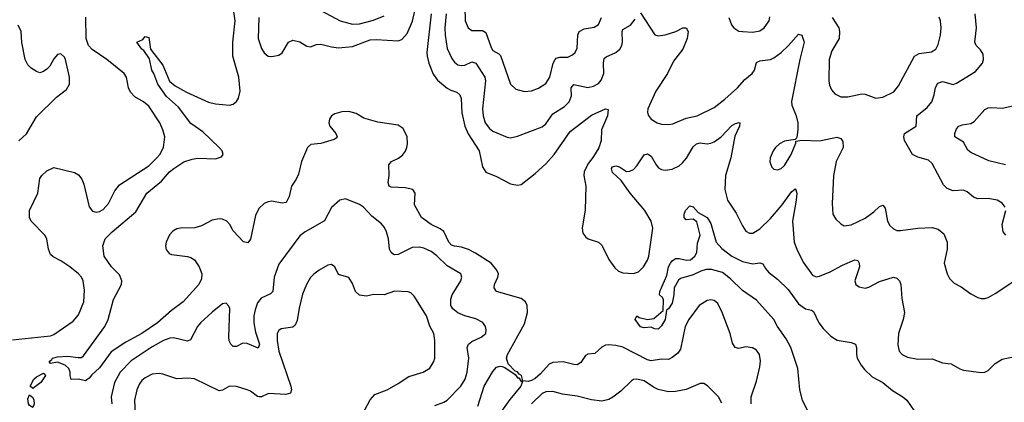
# Model space of a CAD drawing. Header units: inches. Extents: x 1682530 to 1839546, y 640742 to 791647.
# Tile 614 of 656: x 1782375 to 1787982, y 673318 to 675497. Entities that reach past the tile are written whole.
import ezdxf

# ---------------------------------------------------------------- set-up
doc = ezdxf.new("R2010")
doc.units = ezdxf.units.IN
doc.header["$MEASUREMENT"] = 0
doc.layers.add('B7687', color=7, linetype='Continuous')

msp = doc.modelspace()

# ---------------------------------------------------------------- linework, layer by layer
at = {"layer": 'B7687', "color": 5}
for points, elevation in [([(1784983.8, 673296.2), (1785019.1, 673410), (1785070, 673494.5), (1785090, 673517.7), (1785110, 673524), (1785121.5, 673521.5), (1785136.7, 673516.7), (1785195.6, 673475.6), (1785210, 673458), (1785216.9, 673456.9), (1785230, 673437.3), (1785239.5, 673440.5), (1785232.3, 673470), (1785218.2, 673478.2), (1785210, 673491.3), (1785196.2, 673496.2), (1785156.5, 673536.5), (1785147.3, 673570), (1785151.7, 673590), (1785250, 673764.4), (1785266, 673830), (1785264.7, 673870), (1785254.3, 673890), (1785229.6, 673910), (1785089.6, 673950), (1785076.8, 673970), (1785079.3, 673990), (1785097.6, 674030), (1785100.8, 674050), (1785092.5, 674070), (1785058.9, 674110), (1784970, 674168.2), (1784930, 674187.9), (1784890, 674202.4), (1784850, 674207), (1784833.8, 674213.8), (1784818.7, 674230), (1784790, 674291.6), (1784770, 674305.7), (1784718.2, 674330), (1784662, 674370), (1784623.3, 674443.3), (1784626, 674510), (1784613, 674530), (1784570, 674540.2), (1784490, 674543.7), (1784478.9, 674550), (1784472.9, 674570), (1784478, 674610), (1784476.9, 674670), (1784491.8, 674690), (1784532.1, 674707.9), (1784555.1, 674724.9), (1784571.4, 674748.6), (1784579.3, 674770), (1784583.1, 674790), (1784580.8, 674830), (1784558.2, 674878.2), (1784530, 674896.4), (1784414.2, 674914.2), (1784335.5, 674935.5), (1784290, 674963), (1784250, 674975.1), (1784210, 674971.6), (1784170, 674962), (1784150, 674949.3), (1784138.4, 674930), (1784134.4, 674910), (1784141.3, 674890), (1784174.8, 674850), (1784182.8, 674830), (1784177.1, 674822.9), (1784165.5, 674814.5), (1784090, 674793), (1784033.7, 674786.3), (1784013, 674770), (1783980.4, 674690), (1783963.2, 674616.8), (1783950, 674589.4), (1783922.4, 674550), (1783910.2, 674489.8), (1783896.7, 674463.3), (1783890, 674457), (1783870, 674451.6), (1783810, 674463.1), (1783790, 674460.3), (1783767, 674450), (1783737.6, 674422.4), (1783717.4, 674382.6), (1783690, 674246.6), (1783673.3, 674226.7), (1783650, 674232), (1783590, 674295.1), (1783571.2, 674330), (1783554.7, 674350), (1783530, 674360.9), (1783510, 674362.8), (1783470, 674356.4), (1783410, 674323.9), (1783371.5, 674311.5), (1783289.8, 674309.8), (1783270, 674306.5), (1783246.5, 674293.5), (1783228.6, 674271.4), (1783209.2, 674230.8), (1783205.6, 674210), (1783208.2, 674188.2), (1783226.2, 674166.2), (1783240, 674160), (1783330, 674148.2), (1783350, 674143), (1783370.5, 674130), (1783397.1, 674090), (1783412, 674050), (1783410, 674022), (1783394.4, 673990), (1783304.9, 673890), (1783239.4, 673840.6), (1783159.5, 673770), (1783070.3, 673710), (1782979.9, 673660.1), (1782895.2, 673604.8), (1782830, 673514), (1782784.8, 673475.2), (1782770, 673455.1), (1782750, 673440.9), (1782710.6, 673449.4), (1782668.7, 673448.7), (1782662, 673470), (1782662, 673490), (1782654, 673510), (1782634, 673530), (1782590, 673547), (1782550, 673539), (1782543.7, 673550), (1782558.7, 673561.3), (1782562, 673570), (1782590, 673576.5), (1782650, 673580.2), (1782707.3, 673572.7), (1782726, 673574), (1782737.5, 673582.5), (1782859.7, 673750), (1782878.3, 673790), (1782910, 673902.8), (1782955.4, 673990), (1782956.9, 674010), (1782943.8, 674043.8), (1782898, 674090), (1782856.9, 674150), (1782849.2, 674210), (1782862, 674250), (1782901.3, 674290), (1783036.4, 674403.6), (1783098.2, 674510), (1783182.4, 674577.6), (1783228.3, 674630), (1783252, 674650), (1783310, 674687.2), (1783356.2, 674703.8), (1783390, 674708.5), (1783490, 674704), (1783524.2, 674715.8), (1783534.5, 674730), (1783527.6, 674750), (1783511.5, 674770), (1783418.1, 674858.1), (1783350, 674906.6), (1783278.5, 674998.5), (1783210, 675059.1), (1783161.1, 675130), (1783139.6, 675190), (1783128, 675210), (1783114.2, 675274.2), (1783082.4, 675322.4), (1783069.6, 675330), (1783042, 675370), (1783076, 675384), (1783090, 675402), (1783110, 675396), (1783120.7, 675330), (1783190, 675238.4), (1783227.9, 675147.9), (1783260.6, 675120.6), (1783325.2, 675085.2), (1783450, 675028.3), (1783490, 675018.8), (1783570, 675010.3), (1783590, 675015.8), (1783610, 675030.6), (1783620.5, 675050), (1783629.7, 675090.3), (1783622, 675170), (1783588.9, 675290), (1783588.2, 675370), (1783602.3, 675490), (1783590, 675571)], 540), ([(1783737.6, 675510), (1783732.9, 675390), (1783752.6, 675332.6), (1783767.9, 675307.9), (1783790, 675290.4), (1783810, 675288.5), (1783850, 675295.8), (1783870, 675308.4), (1783905.1, 675370), (1783930, 675380.9), (1783970, 675371.4), (1784010, 675347), (1784030, 675342), (1784064.2, 675355.8), (1784090, 675358.4), (1784150, 675342), (1784190, 675337), (1784270, 675345.5), (1784370, 675383.3), (1784405, 675385), (1784530, 675376.8), (1784550, 675384.5), (1784580.5, 675419.5), (1784612, 675488), (1784635.2, 675590)], 540), ([(1784090, 675550.3), (1784199.3, 675490), (1784270, 675471), (1784310, 675474.6), (1784390, 675494), (1784450, 675519.7)], 560), ([(1784908.9, 675568.9), (1784910.9, 675490), (1784929.2, 675450), (1784950, 675435.4), (1785010, 675435.7), (1785030, 675425), (1785058.9, 675338.9), (1785070, 675321.8), (1785103.4, 675303.4), (1785113.1, 675293.1), (1785170, 675130.5), (1785200.7, 675100.7), (1785250, 675087.6), (1785290, 675091.4), (1785330, 675106.9), (1785370, 675134.3), (1785393.8, 675170), (1785412.6, 675250), (1785423.2, 675270), (1785430, 675277.5), (1785450, 675283.2), (1785495.4, 675284.6), (1785522.6, 675297.4), (1785537.6, 675310), (1785550, 675336), (1785553.9, 675410), (1785561.1, 675430), (1785590, 675444.5), (1785645.8, 675454.2), (1785670, 675470.2), (1785688.1, 675510)], 580), ([(1782334.3, 673674.3), (1782550, 673697.6), (1782570, 673704.9), (1782679.8, 673780.2), (1782710, 673816.3), (1782740.4, 673890), (1782743.7, 673956.3), (1782736.4, 674010), (1782726.9, 674030), (1782710, 674049.7), (1782661.3, 674090), (1782610, 674123.9), (1782566.2, 674146.2), (1782550, 674160.7), (1782538.5, 674190), (1782529.8, 674250), (1782518.4, 674270), (1782440.3, 674350), (1782431.6, 674371.6), (1782430.8, 674410), (1782478.3, 674510), (1782490, 674593.4), (1782500.5, 674610), (1782530, 674635.8), (1782570, 674654.9), (1782686.1, 674626.1), (1782710, 674614.4), (1782729.2, 674589.2), (1782740.7, 674560.7), (1782770, 674430.7), (1782790, 674407.2), (1782810, 674401.7), (1782830, 674405.3), (1782850, 674416.9), (1782880.8, 674450), (1782916.9, 674523.1), (1782942.4, 674557.6), (1783110, 674665), (1783155.5, 674710), (1783172.7, 674730), (1783193.6, 674770), (1783201.5, 674830), (1783190.9, 674870), (1783172, 674910), (1783110, 675003.9), (1783079.7, 675030), (1783030, 675058.3), (1783005.2, 675085.2), (1782995, 675110), (1782982.9, 675170), (1782970.7, 675190), (1782870.8, 675270), (1782787.1, 675327.1), (1782766.5, 675350), (1782754.1, 675390), (1782751.4, 675511.4)], 560), ([(1784718.3, 675530), (1784694, 675310), (1784694.5, 675290), (1784705.2, 675250), (1784730, 675186.3), (1784753.5, 675153.5), (1784810, 675107.1), (1784830, 675095), (1784863.6, 675083.6), (1784880.9, 675070), (1784888.5, 675048.5), (1784892.5, 674967.5), (1784909.2, 674890), (1784928.1, 674848.1), (1784990.8, 674750), (1785010, 674658.8), (1785030, 674628.4), (1785090, 674603.6), (1785170, 674562.3), (1785210, 674554), (1785230, 674559.3), (1785310, 674621.7), (1785370, 674676.1), (1785417.8, 674730), (1785510, 674860.7), (1785630, 674954.3), (1785710, 674990.3), (1785726.4, 674986.4), (1785722.3, 674950), (1785687, 674870), (1785686, 674810), (1785672.4, 674767.6), (1785642.6, 674717.4), (1785610, 674675.1), (1785589.2, 674630), (1785587.9, 674610), (1785598.3, 674550), (1785594.5, 674414.5), (1785577.2, 674310), (1785582, 674282), (1785599.6, 674259.6), (1785612.7, 674250), (1785670, 674230.2), (1785690, 674213.8), (1785730, 674131.4), (1785763.3, 674083.3), (1785784.3, 674064.3), (1785810, 674055.9), (1785870, 674052.2), (1785898, 674062), (1785926.6, 674090), (1785950, 674127), (1785957, 674150), (1785979.8, 674310), (1785970.7, 674350), (1785934.6, 674410), (1785850.7, 674510), (1785800.7, 674580.7), (1785750, 674626.6), (1785745.1, 674650), (1785750, 674658.8), (1785770, 674665.5), (1785790, 674659.3), (1785830, 674633), (1785850, 674634), (1785870, 674643.7), (1785890, 674664.9), (1785930, 674728.4), (1785950, 674733.4), (1785970, 674720.4), (1785998.3, 674670), (1786013, 674653), (1786030, 674643.6), (1786050, 674640.3), (1786090, 674646.5), (1786130, 674665.3), (1786150, 674681.7), (1786171.7, 674708.3), (1786210, 674773.8), (1786228.4, 674790), (1786250, 674795.2), (1786290, 674791), (1786310, 674793.4), (1786330, 674802), (1786370, 674830.9), (1786430, 674894), (1786450, 674906.7), (1786471.7, 674911.7), (1786474.8, 674910), (1786473.7, 674890), (1786446.5, 674833.5), (1786424.7, 674710), (1786394.2, 674610), (1786390.2, 674530), (1786405.2, 674470), (1786455.4, 674395.4), (1786490, 674322.4), (1786510, 674293.7), (1786530, 674282.3), (1786550, 674282.4), (1786590, 674305.6), (1786650, 674365.4), (1786716.4, 674443.6), (1786770, 674517), (1786790, 674534.9), (1786793.3, 674533.3), (1786799.6, 674510), (1786796.6, 674470), (1786774.8, 674350), (1786785.8, 674230), (1786800.3, 674190), (1786836.4, 674116.4), (1786890, 674043.1), (1786910, 674033.4), (1786930, 674036.1), (1786990, 674061.6), (1787059.9, 674099.9), (1787130, 674128.8), (1787146.6, 674126.6), (1787156, 674110), (1787156.1, 674090), (1787130.4, 674010), (1787136.3, 673990), (1787155.3, 673975.3), (1787190, 673968.5), (1787210, 673973.7), (1787270, 674006.7), (1787350, 674030.3), (1787370, 674026), (1787384.4, 674010), (1787391.7, 673990), (1787398.9, 673910), (1787413.1, 673830), (1787405.7, 673790), (1787379.6, 673710), (1787374.4, 673645.6), (1787382.8, 673610), (1787399.5, 673590), (1787430, 673575.6), (1787490, 673563.2), (1787570, 673564.9), (1787630, 673542.4), (1787678, 673538), (1787727.9, 673507.9), (1787750, 673500.3), (1787850, 673488.8), (1787870, 673490.4), (1787890, 673499.3), (1787930, 673538.4), (1787970, 673563), (1788040.9, 673579.1)], 540), ([(1784802.5, 675530), (1784795.5, 675450), (1784797.4, 675410), (1784810, 675333.4), (1784835.7, 675275.7), (1784850, 675255.8), (1784870, 675240.2), (1784890, 675235.5), (1784910, 675238.3), (1784950, 675257.5), (1784972.8, 675250), (1785022.7, 675170), (1785027.7, 675150), (1785010.9, 674990), (1785013.5, 674950), (1785026.2, 674910), (1785050, 674878), (1785070, 674862.8), (1785150, 674829), (1785170, 674825.3), (1785210, 674834), (1785350, 674887.6), (1785370, 674904.9), (1785410, 674961.6), (1785477.3, 675002.7), (1785504.4, 675030), (1785517.2, 675062.8), (1785515, 675110), (1785530, 675128.1), (1785610, 675110.7), (1785642, 675118), (1785670, 675134.5), (1785686.9, 675153.1), (1785701.9, 675190), (1785699.1, 675250), (1785703.7, 675276.3), (1785714.1, 675285.9), (1785769.6, 675310), (1785791.9, 675330), (1785804.1, 675350), (1785808.2, 675370), (1785806.2, 675430), (1785810, 675440.5), (1785853.4, 675466.6), (1785880.5, 675499.5)], 560), ([(1785910, 675536.3), (1785991.6, 675411.6), (1786010, 675406.3), (1786050, 675411.6), (1786110.9, 675429.1), (1786150.4, 675450.4), (1786170, 675450.4), (1786182, 675430), (1786175.9, 675390), (1786150.8, 675329.2), (1786098.7, 675261.3), (1786062.9, 675190), (1785996.6, 675090), (1785952.4, 674990), (1785949.1, 674970), (1785952.8, 674952.8), (1785970, 674930.4), (1786004.9, 674910), (1786030, 674901.8), (1786070, 674899.7), (1786095, 674905), (1786170, 674936.5), (1786232.7, 674950), (1786330, 674997.8), (1786390, 675044), (1786461.7, 675110), (1786503.7, 675156.3), (1786545.4, 675190), (1786558.2, 675210), (1786570, 675252.9), (1786590, 675262.9), (1786649.3, 675270.7), (1786670, 675281), (1786710, 675310.2), (1786751.3, 675348.7), (1786810, 675414), (1786828.7, 675408.7), (1786842, 675370), (1786816.6, 675270), (1786769, 675031), (1786771.5, 675010), (1786797.2, 674950), (1786806, 674910), (1786806.6, 674873.4), (1786801.1, 674838.9), (1786797.3, 674822.7), (1786790, 674815.3), (1786730, 674804.5), (1786700.7, 674790), (1786679.3, 674770), (1786665.3, 674750), (1786648.7, 674710), (1786646.9, 674686.9), (1786658, 674658), (1786670, 674645.5), (1786690, 674643.1), (1786710, 674648.9), (1786730, 674667), (1786768, 674730), (1786794.6, 674794.6), (1786794.6, 674805.4), (1786829.4, 674810.6), (1786930, 674807.8), (1787027.6, 674827.6), (1787050, 674820.3), (1787063, 674803), (1787063.9, 674770), (1787023.5, 674690), (1787008.1, 674608.1), (1787001.1, 674450), (1787006, 674390), (1787021.4, 674361.4), (1787050, 674334), (1787070, 674323.1), (1787108.6, 674328.6), (1787190, 674367.6), (1787237.7, 674402.3), (1787270, 674433.4), (1787290, 674440.4), (1787303.6, 674423.6), (1787317.2, 674350), (1787330, 674324.9), (1787350, 674305.3), (1787370, 674297.4), (1787390, 674296.5), (1787489.8, 674310.2), (1787570, 674313.8), (1787604.2, 674304.2), (1787637.4, 674277.4), (1787655.3, 674230), (1787655.8, 674190), (1787639.1, 674110), (1787656.5, 674050), (1787670, 674023), (1787696.9, 673996.9), (1787736.4, 673976.4), (1787790, 673936.4), (1787830, 673915.8), (1787850, 673908.5), (1787870, 673908.7), (1787890, 673914.9), (1787930, 673936.9), (1788070, 674031.7)], 560), ([(1786412.4, 675510), (1786427.2, 675467.2), (1786440.7, 675450), (1786470, 675432.7), (1786490.3, 675430.3), (1786550, 675425.5), (1786590, 675433.1), (1786614.7, 675450), (1786642, 675490), (1786647.1, 675512.9)], 580), ([(1787001.6, 675510), (1787038.7, 675450), (1787044, 675430), (1787041.3, 675390), (1787000, 675320), (1786984.2, 675270), (1786981.5, 675150), (1786985.2, 675125.2), (1786996.9, 675096.9), (1787015.8, 675075.8), (1787050, 675058.4), (1787090, 675057.6), (1787170, 675074.4), (1787190, 675072.7), (1787250.4, 675050.4), (1787290, 675056), (1787352.7, 675087.3), (1787379.9, 675120.1), (1787469.9, 675290.1), (1787495.8, 675304.2), (1787566.1, 675313.9), (1787591.3, 675328.7), (1787604.9, 675355.1), (1787617.8, 675410), (1787621.8, 675450), (1787618, 675490), (1787611.1, 675511.1)], 580), ([(1787985.7, 674430), (1787970, 674453), (1787941.2, 674470), (1787890, 674479.8), (1787830, 674477.4), (1787806.3, 674486.3), (1787770, 674516.4), (1787750, 674525.7), (1787690, 674523.1), (1787655.6, 674535.6), (1787635.8, 674555.8), (1787570, 674678.4), (1787550, 674696.9), (1787490, 674714.5), (1787458.7, 674730), (1787414, 674810), (1787408.7, 674830), (1787413.3, 674850), (1787480.5, 674890), (1787484, 674950), (1787542.6, 674997.4), (1787568.9, 675030), (1787582.9, 675070), (1787590, 675110.8), (1787603.9, 675136.1), (1787630, 675145.5), (1787690, 675128.2), (1787710, 675135.2), (1787818.1, 675201.9), (1787856.9, 675250), (1787863.5, 675270), (1787861.1, 675301.1), (1787846, 675326), (1787821.6, 675350), (1787814.3, 675370), (1787822.5, 675450), (1787816.4, 675530)], 560), ([(1782370, 674807), (1782412.9, 674847.1), (1782470, 674943.1), (1782584.2, 675055.8), (1782641.2, 675098.8), (1782659, 675130), (1782658, 675170), (1782636.4, 675270), (1782630, 675283.7), (1782610, 675302.9), (1782590, 675298.4), (1782570, 675274.5), (1782546.6, 675233.4), (1782530, 675215.1), (1782510, 675202), (1782490, 675195.3), (1782470, 675202), (1782440.8, 675220.8), (1782420.6, 675240.6), (1782405.7, 675270), (1782387, 675367), (1782383.9, 675430), (1782366.6, 675466.6)], 580), ([(1787989.2, 674670), (1787893.7, 674693.7), (1787790, 674740.3), (1787774.5, 674754.5), (1787750, 674799.2), (1787700.5, 674830), (1787699.7, 674850), (1787710, 674875.5), (1787722.9, 674890), (1787741.8, 674898.2), (1787790, 674906.9), (1787810, 674916.9), (1787870, 674985.3), (1787890, 674994.6), (1787910, 674997.4), (1787970, 674994), (1788030, 675006.4)], 540), ([(1784739.5, 673300.5), (1784790, 673318.2), (1784810, 673330.2), (1784887.4, 673410), (1784912.3, 673450), (1784922.9, 673490), (1784932, 673570), (1784923.5, 673630), (1784930.8, 673649.2), (1784950, 673664), (1785002.7, 673690), (1785029.3, 673710), (1785031.4, 673731.4), (1785027, 673750), (1785011.8, 673771.8), (1784973.1, 673793.1), (1784909, 673811), (1784870, 673827.2), (1784841.2, 673850), (1784830, 673869.7), (1784830, 673906), (1784837.8, 673930), (1784887.8, 674010), (1784893.3, 674030), (1784886.6, 674050), (1784810, 674094.6), (1784750, 674153), (1784717.3, 674177.3), (1784676.5, 674196.5), (1784650, 674201.9), (1784610, 674199.6), (1784530, 674159.3), (1784510, 674157.7), (1784502.2, 674162.2), (1784490, 674171.8), (1784481.4, 674190), (1784474.6, 674250), (1784463.9, 674290), (1784453.1, 674313.1), (1784434.9, 674334.9), (1784379.2, 674379.2), (1784333, 674430), (1784310, 674445.4), (1784230, 674476.3), (1784198.8, 674470), (1784150, 674428), (1784110, 674351.3), (1784000.3, 674290), (1783970, 674265.7), (1783850, 674105.6), (1783823.8, 674030), (1783816.1, 673950), (1783803.7, 673936.3), (1783750, 673912), (1783730, 673885.4), (1783715.6, 673844.4), (1783708.5, 673810), (1783708.3, 673770), (1783717.8, 673717.8), (1783740.8, 673650), (1783733.4, 673626.6), (1783670, 673654), (1783645.4, 673654.6), (1783610, 673635.1), (1783590, 673636), (1783578, 673650), (1783568.6, 673668.6), (1783566.2, 673690), (1783571.8, 673851.8), (1783566.5, 673866.5), (1783550, 673883.7), (1783530, 673879.6), (1783470, 673832.4), (1783403.6, 673770), (1783386.9, 673750), (1783346.8, 673673.2), (1783330, 673665.8), (1783250, 673685.9), (1783230, 673684.1), (1783192.9, 673670), (1783130, 673634.5), (1783010, 673553.5), (1782948, 673490), (1782915.3, 673430), (1782896.4, 673350), (1782899, 673310)], 560), ([(1786881.7, 673230), (1786833.3, 673330), (1786816.3, 673390), (1786805.1, 673510), (1786765.6, 673630), (1786739.5, 673679.5), (1786690.9, 673750), (1786669.7, 673789.7), (1786570, 673900.7), (1786490, 673954.5), (1786422, 674022), (1786376.6, 674056.6), (1786314.6, 674074.6), (1786284.7, 674075.3), (1786254.4, 674065.6), (1786210, 674043.2), (1786136.8, 674023.2), (1786125.5, 674014.5), (1786100.7, 673970), (1786099.5, 673930), (1786090, 673882), (1786070, 673849.6), (1786057.5, 673842.5), (1786050, 673789.6), (1786030, 673754.5), (1786010, 673735.1), (1785990, 673736), (1785970, 673746.6), (1785930, 673742.7), (1785910, 673748.7), (1785879, 673790), (1785890, 673810.7), (1785901.6, 673801.6), (1785950, 673790.3), (1785985.1, 673794.9), (1786038.4, 673841.6), (1786041.2, 673901.2), (1786036, 673916), (1786018, 673930), (1786020.9, 673950), (1786059.7, 674040.3), (1786069.8, 674090), (1786080.5, 674110), (1786090, 674123), (1786110, 674137.3), (1786130, 674138), (1786171.4, 674128.6), (1786195.3, 674130), (1786219, 674150), (1786230, 674172), (1786235.1, 674224.9), (1786249, 674270), (1786230, 674346), (1786210, 674362), (1786170, 674358), (1786158, 674370), (1786159, 674390), (1786166.6, 674410), (1786190, 674437.3), (1786210, 674430.7), (1786239.1, 674399.1), (1786290.2, 674370), (1786310, 674337.3), (1786340.5, 674230), (1786373.3, 674193.3), (1786430.7, 674150.7), (1786490, 674120.2), (1786550, 674106.7), (1786590, 674112.8), (1786607.3, 674107.3), (1786620.9, 674080.9), (1786639.2, 674059.2), (1786690, 674018.9), (1786750, 673960.2), (1786810, 673878.7), (1786850, 673850.9), (1786883.7, 673843.7), (1786895.8, 673835.8), (1786925.8, 673770), (1786950, 673737.8), (1786993.9, 673693.9), (1787030, 673671.5), (1787110, 673658.9), (1787134, 673650), (1787140.4, 673630), (1787139.5, 673590), (1787143.7, 673570), (1787165.7, 673530), (1787185.7, 673505.7), (1787230, 673463.8), (1787290.5, 673430), (1787345, 673385), (1787403, 673350), (1787426.4, 673330), (1787468, 673270)], 520), ([(1787989.8, 674269.8), (1787974.7, 674290), (1787969.8, 674330), (1787989.7, 674410)], 560), ([(1784327.1, 673250), (1784370, 673332.8), (1784396.9, 673363.1), (1784467, 673390), (1784530, 673424.9), (1784590, 673465.3), (1784672.7, 673490), (1784710, 673512), (1784733.5, 673550), (1784738, 673570), (1784739.2, 673670), (1784732.4, 673710), (1784710.9, 673750.9), (1784691.1, 673810), (1784621.8, 673921.8), (1784601.7, 673941.7), (1784586.6, 673946.6), (1784510, 673952), (1784450, 673931.1), (1784390, 673932.1), (1784350, 673923.5), (1784310, 673927.8), (1784287, 673950), (1784270, 673994), (1784250, 674029.2), (1784190, 674046), (1784169.3, 674090), (1784150, 674102.9), (1784130, 674098.9), (1784079.5, 674070), (1784050, 674047.1), (1784031.7, 674028.3), (1784008, 673990), (1783985.7, 673934.3), (1783965.5, 673854.5), (1783955, 673785), (1783943.4, 673756.6), (1783930, 673746), (1783864, 673736), (1783850, 673727.3), (1783841.8, 673710), (1783841.1, 673670), (1783850.7, 673610), (1783918.5, 673410), (1783922.5, 673390), (1783916.9, 673370), (1783890, 673363.1), (1783791.3, 673368.7), (1783751.1, 673348.9), (1783739, 673350), (1783730, 673351.4), (1783690, 673380.7), (1783670, 673389.8), (1783610, 673408.8), (1783570, 673409.7), (1783530, 673386.9), (1783510, 673383.1), (1783370, 673451.6), (1783330, 673456.1), (1783270, 673452.1), (1783190, 673479.1), (1783170, 673481.7), (1783130, 673477.6), (1783090, 673458), (1783070, 673442), (1783056.7, 673423.3), (1783042.8, 673390), (1783028.3, 673330), (1783034.3, 673210)], 580), ([(1786540.3, 673310), (1786539.9, 673350), (1786570, 673439.1), (1786590, 673521), (1786593.5, 673553.5), (1786588.4, 673590), (1786570, 673615.8), (1786547.6, 673627.6), (1786510, 673633.5), (1786470, 673624.7), (1786449.8, 673629.8), (1786434.7, 673654.7), (1786421.2, 673710), (1786375.5, 673830), (1786350, 673881.6), (1786330, 673898.3), (1786310, 673902.6), (1786290, 673898.9), (1786243.7, 673870), (1786185.4, 673790), (1786164.6, 673750), (1786138.6, 673621.4), (1786121.7, 673598.3), (1786090, 673574.2), (1786070, 673562.7), (1786030, 673563.1), (1785970, 673553.6), (1785950, 673559.3), (1785810, 673631.8), (1785770, 673642.4), (1785730, 673645.8), (1785710, 673642.7), (1785690, 673632.6), (1785650, 673595.8), (1785610, 673591.6), (1785596.2, 673583.8), (1785570, 673544.5), (1785550, 673531.5), (1785530, 673532.6), (1785470, 673548.4), (1785410, 673544.5), (1785390, 673535.3), (1785340.3, 673479.7), (1785310, 673453.3), (1785290, 673441.4), (1785270, 673436.3), (1785240.5, 673439.5), (1785228.4, 673410), (1785165, 673335), (1785030, 673143)], 540), ([(1786374, 673314), (1786353.3, 673350), (1786292.3, 673412.3), (1786270, 673425.1), (1786250, 673424.7), (1786170, 673390.8), (1786110, 673379.7), (1786070, 673378), (1786010, 673391.8), (1785983.9, 673403.9), (1785930, 673439.8), (1785889.3, 673450.7), (1785870, 673447.2), (1785859.5, 673440.5), (1785798.9, 673381.1), (1785752.3, 673347.7), (1785730, 673334.5), (1785690, 673325.3), (1785630, 673331.8), (1785550, 673352.8), (1785465.4, 673365.4), (1785410, 673379.2), (1785370, 673377.8), (1785350, 673367.7), (1785289.4, 673310)], 560)]:
    msp.add_lwpolyline(points, dxfattribs=dict(at, elevation=elevation))
at = {"layer": 'B7687', "color": 5, "elevation": 540}
for points in [[(1782450, 673397.2), (1782434, 673410), (1782455.1, 673450), (1782470, 673463), (1782510, 673484.7), (1782518.8, 673478.8), (1782521, 673470), (1782494.8, 673430)], [(1782450, 673289), (1782430, 673299.3), (1782424.2, 673310), (1782422, 673338), (1782430, 673361), (1782450, 673344.7), (1782455.5, 673330), (1782458, 673310)]]:
    msp.add_lwpolyline(points, close=True, dxfattribs=at)

doc.saveas('drawing.dxf')
